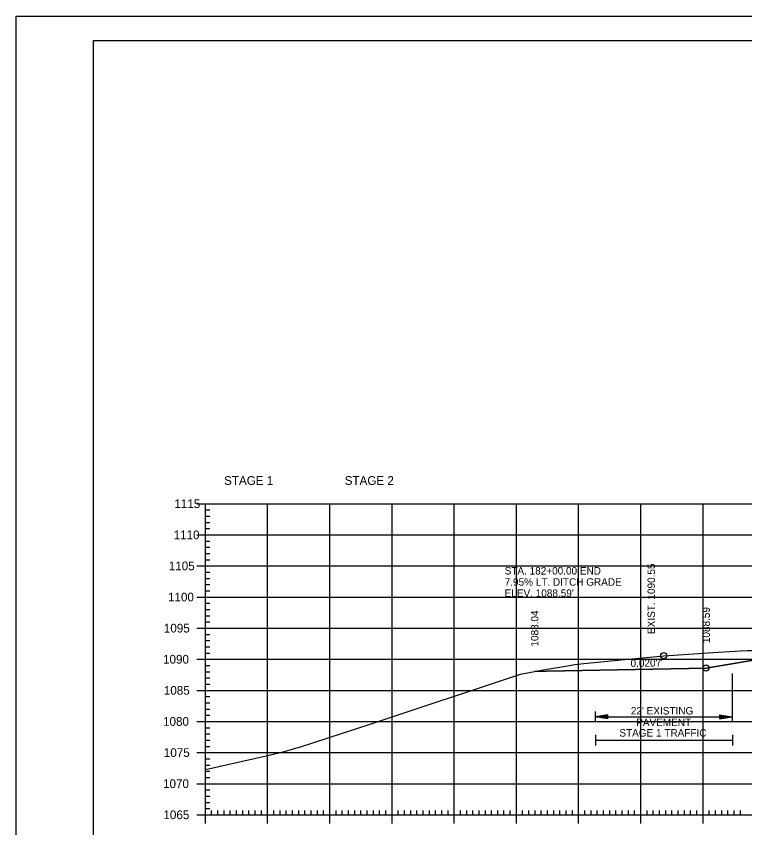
# Model space of a CAD drawing. Extents: x 1322838 to 1324533, y 339903 to 351025.
# Drawn here: x 1323533.3 to 1323650.4, y 348761.5 to 348891.9 of the extents above; entities that cross this region are included whole.
import ezdxf

# ---------------------------------------------------------------- set-up
doc = ezdxf.new("R2010")
doc.units = 0
for name, color, linetype in [('R_Axis', 7, 'Continuous'), ('R_Axis Annot', 7, 'Continuous'), ('R_Border', 7, 'Continuous'), ('R_Drive', 7, 'Continuous'), ('R_Exist Surface', 7, 'Continuous'), ('R_Fin Surface', 7, 'Continuous'), ('R_Fin Surface Annot', 7, 'Continuous'), ('R_Grid', 7, 'Continuous'), ('R_No Plot', 7, 'Continuous'), ('R_Xsect Elev', 7, 'Continuous')]:
    doc.layers.add(name, color=color, linetype=linetype)

msp = doc.modelspace()

# ---------------------------------------------------------------- linework, layer by layer
at = {"layer": 'R_Axis'}
for p, q in [((1323562.32, 348813.54), (1323565.12, 348813.54)), ((1323563.72, 348763.54), (1323563.72, 348813.54)), ((1323563.72, 348812.54), (1323564.42, 348812.54)), ((1323563.72, 348811.54), (1323564.42, 348811.54)), ((1323563.72, 348810.54), (1323564.42, 348810.54)), ((1323563.72, 348809.54), (1323564.42, 348809.54)), ((1323562.32, 348808.54), (1323565.12, 348808.54)), ((1323563.72, 348807.54), (1323564.42, 348807.54)), ((1323563.72, 348806.54), (1323564.42, 348806.54)), ((1323563.72, 348805.54), (1323564.42, 348805.54)), ((1323563.72, 348804.54), (1323564.42, 348804.54)), ((1323562.32, 348803.54), (1323565.12, 348803.54)), ((1323563.72, 348802.54), (1323564.42, 348802.54)), ((1323563.72, 348801.54), (1323564.42, 348801.54)), ((1323563.72, 348800.54), (1323564.42, 348800.54)), ((1323563.72, 348799.54), (1323564.42, 348799.54)), ((1323562.32, 348798.54), (1323565.12, 348798.54)), ((1323563.72, 348797.54), (1323564.42, 348797.54)), ((1323563.72, 348796.54), (1323564.42, 348796.54)), ((1323563.72, 348795.54), (1323564.42, 348795.54)), ((1323562.32, 348793.54), (1323565.12, 348793.54)), ((1323563.72, 348794.54), (1323564.42, 348794.54)), ((1323563.72, 348792.54), (1323564.42, 348792.54)), ((1323563.72, 348791.54), (1323564.42, 348791.54)), ((1323563.72, 348790.54), (1323564.42, 348790.54)), ((1323562.32, 348788.54), (1323565.12, 348788.54)), ((1323563.72, 348789.54), (1323564.42, 348789.54)), ((1323563.72, 348787.54), (1323564.42, 348787.54)), ((1323563.72, 348786.54), (1323564.42, 348786.54)), ((1323563.72, 348785.54), (1323564.42, 348785.54)), ((1323563.72, 348784.54), (1323564.42, 348784.54)), ((1323562.32, 348783.54), (1323565.12, 348783.54)), ((1323563.72, 348782.54), (1323564.42, 348782.54)), ((1323563.72, 348781.54), (1323564.42, 348781.54)), ((1323563.72, 348780.54), (1323564.42, 348780.54)), ((1323563.72, 348779.54), (1323564.42, 348779.54)), ((1323562.32, 348778.54), (1323565.12, 348778.54)), ((1323563.72, 348777.54), (1323564.42, 348777.54)), ((1323563.72, 348776.54), (1323564.42, 348776.54)), ((1323563.72, 348775.54), (1323564.42, 348775.54)), ((1323563.72, 348774.54), (1323564.42, 348774.54)), ((1323562.32, 348773.54), (1323565.12, 348773.54)), ((1323563.72, 348772.54), (1323564.42, 348772.54)), ((1323563.72, 348771.54), (1323564.42, 348771.54)), ((1323563.72, 348770.54), (1323564.42, 348770.54)), ((1323563.72, 348769.54), (1323564.42, 348769.54)), ((1323562.32, 348768.54), (1323565.12, 348768.54)), ((1323563.72, 348767.54), (1323564.42, 348767.54)), ((1323563.72, 348766.54), (1323564.42, 348766.54)), ((1323563.72, 348765.54), (1323564.42, 348765.54)), ((1323563.72, 348762.14), (1323563.72, 348764.94)), ((1323573.72, 348762.14), (1323573.72, 348764.94)), ((1323583.72, 348762.14), (1323583.72, 348764.94)), ((1323593.72, 348762.14), (1323593.72, 348764.94)), ((1323603.72, 348762.14), (1323603.72, 348764.94)), ((1323613.72, 348762.14), (1323613.72, 348764.94)), ((1323623.72, 348762.14), (1323623.72, 348764.94)), ((1323633.72, 348762.14), (1323633.72, 348764.94)), ((1323643.72, 348762.14), (1323643.72, 348764.94)), ((1323562.32, 348763.54), (1323565.12, 348763.54)), ((1323563.72, 348764.54), (1323564.42, 348764.54)), ((1323563.72, 348763.54), (1323843.72, 348763.54)), ((1323564.72, 348763.54), (1323564.72, 348764.24)), ((1323565.72, 348763.54), (1323565.72, 348764.24)), ((1323566.72, 348763.54), (1323566.72, 348764.24)), ((1323567.72, 348763.54), (1323567.72, 348764.24)), ((1323568.72, 348763.54), (1323568.72, 348764.24)), ((1323569.72, 348763.54), (1323569.72, 348764.24)), ((1323570.72, 348763.54), (1323570.72, 348764.24)), ((1323571.72, 348763.54), (1323571.72, 348764.24)), ((1323572.72, 348763.54), (1323572.72, 348764.24)), ((1323574.72, 348763.54), (1323574.72, 348764.24)), ((1323575.72, 348763.54), (1323575.72, 348764.24)), ((1323576.72, 348763.54), (1323576.72, 348764.24)), ((1323577.72, 348763.54), (1323577.72, 348764.24)), ((1323578.72, 348763.54), (1323578.72, 348764.24)), ((1323579.72, 348763.54), (1323579.72, 348764.24)), ((1323580.72, 348763.54), (1323580.72, 348764.24)), ((1323581.72, 348763.54), (1323581.72, 348764.24)), ((1323582.72, 348763.54), (1323582.72, 348764.24)), ((1323584.72, 348763.54), (1323584.72, 348764.24)), ((1323585.72, 348763.54), (1323585.72, 348764.24)), ((1323586.72, 348763.54), (1323586.72, 348764.24)), ((1323587.72, 348763.54), (1323587.72, 348764.24)), ((1323588.72, 348763.54), (1323588.72, 348764.24)), ((1323589.72, 348763.54), (1323589.72, 348764.24)), ((1323590.72, 348763.54), (1323590.72, 348764.24)), ((1323591.72, 348763.54), (1323591.72, 348764.24)), ((1323592.72, 348763.54), (1323592.72, 348764.24)), ((1323594.72, 348763.54), (1323594.72, 348764.24)), ((1323595.72, 348763.54), (1323595.72, 348764.24)), ((1323596.72, 348763.54), (1323596.72, 348764.24)), ((1323597.72, 348763.54), (1323597.72, 348764.24)), ((1323598.72, 348763.54), (1323598.72, 348764.24)), ((1323599.72, 348763.54), (1323599.72, 348764.24)), ((1323600.72, 348763.54), (1323600.72, 348764.24)), ((1323601.72, 348763.54), (1323601.72, 348764.24)), ((1323602.72, 348763.54), (1323602.72, 348764.24)), ((1323604.72, 348763.54), (1323604.72, 348764.24)), ((1323605.72, 348763.54), (1323605.72, 348764.24)), ((1323606.72, 348763.54), (1323606.72, 348764.24)), ((1323607.72, 348763.54), (1323607.72, 348764.24)), ((1323608.72, 348763.54), (1323608.72, 348764.24)), ((1323609.72, 348763.54), (1323609.72, 348764.24)), ((1323610.72, 348763.54), (1323610.72, 348764.24)), ((1323611.72, 348763.54), (1323611.72, 348764.24)), ((1323612.72, 348763.54), (1323612.72, 348764.24)), ((1323614.72, 348763.54), (1323614.72, 348764.24)), ((1323615.72, 348763.54), (1323615.72, 348764.24)), ((1323616.72, 348763.54), (1323616.72, 348764.24)), ((1323617.72, 348763.54), (1323617.72, 348764.24)), ((1323618.72, 348763.54), (1323618.72, 348764.24)), ((1323619.72, 348763.54), (1323619.72, 348764.24)), ((1323620.72, 348763.54), (1323620.72, 348764.24)), ((1323621.72, 348763.54), (1323621.72, 348764.24)), ((1323622.72, 348763.54), (1323622.72, 348764.24)), ((1323624.72, 348763.54), (1323624.72, 348764.24)), ((1323625.72, 348763.54), (1323625.72, 348764.24)), ((1323626.72, 348763.54), (1323626.72, 348764.24)), ((1323627.72, 348763.54), (1323627.72, 348764.24)), ((1323628.72, 348763.54), (1323628.72, 348764.24)), ((1323629.72, 348763.54), (1323629.72, 348764.24)), ((1323630.72, 348763.54), (1323630.72, 348764.24)), ((1323631.72, 348763.54), (1323631.72, 348764.24)), ((1323632.72, 348763.54), (1323632.72, 348764.24)), ((1323634.72, 348763.54), (1323634.72, 348764.24)), ((1323635.72, 348763.54), (1323635.72, 348764.24)), ((1323636.72, 348763.54), (1323636.72, 348764.24)), ((1323637.72, 348763.54), (1323637.72, 348764.24)), ((1323638.72, 348763.54), (1323638.72, 348764.24)), ((1323639.72, 348763.54), (1323639.72, 348764.24)), ((1323640.72, 348763.54), (1323640.72, 348764.24)), ((1323641.72, 348763.54), (1323641.72, 348764.24)), ((1323642.72, 348763.54), (1323642.72, 348764.24)), ((1323644.72, 348763.54), (1323644.72, 348764.24)), ((1323645.72, 348763.54), (1323645.72, 348764.24)), ((1323646.72, 348763.54), (1323646.72, 348764.24)), ((1323647.72, 348763.54), (1323647.72, 348764.24)), ((1323648.72, 348763.54), (1323648.72, 348764.24)), ((1323649.72, 348763.54), (1323649.72, 348764.24))]:
    msp.add_line(p, q, dxfattribs=at)
at = {"layer": 'R_Axis Annot'}
for p, q in [((1323626.39, 348780.13), (1323626.39, 348778.43)), ((1323628.39, 348779.58), (1323626.39, 348779.28)), ((1323628.39, 348778.98), (1323626.39, 348779.28)), ((1323626.39, 348779.28), (1323648.39, 348779.28)), ((1323628.39, 348779.53), (1323626.72, 348779.28)), ((1323628.39, 348779.03), (1323626.72, 348779.28)), ((1323628.39, 348779.48), (1323627.07, 348779.28)), ((1323628.39, 348779.08), (1323627.07, 348779.28)), ((1323628.39, 348779.43), (1323627.4, 348779.28)), ((1323628.39, 348779.13), (1323627.4, 348779.28)), ((1323628.39, 348779.38), (1323627.74, 348779.28)), ((1323628.39, 348779.18), (1323627.74, 348779.28)), ((1323628.39, 348779.33), (1323628.07, 348779.28)), ((1323628.39, 348779.23), (1323628.07, 348779.28)), ((1323628.39, 348778.98), (1323628.39, 348779.58)), ((1323646.39, 348779.58), (1323648.39, 348779.28)), ((1323646.39, 348779.58), (1323646.39, 348778.98)), ((1323646.39, 348779.53), (1323648.05, 348779.28)), ((1323646.39, 348779.48), (1323647.71, 348779.28)), ((1323646.39, 348779.43), (1323647.38, 348779.28)), ((1323646.39, 348779.38), (1323647.04, 348779.28)), ((1323646.39, 348779.33), (1323646.7, 348779.28)), ((1323646.39, 348778.98), (1323648.39, 348779.28)), ((1323646.39, 348779.18), (1323647.04, 348779.28)), ((1323646.39, 348779.08), (1323647.71, 348779.28)), ((1323646.39, 348779.03), (1323648.05, 348779.28)), ((1323646.39, 348779.13), (1323647.38, 348779.28)), ((1323646.39, 348779.23), (1323646.7, 348779.28)), ((1323648.39, 348780.13), (1323648.39, 348778.43)), ((1323626.43, 348776.37), (1323626.43, 348774.66)), ((1323626.43, 348775.52), (1323648.43, 348775.52)), ((1323648.43, 348776.37), (1323648.43, 348774.66))]:
    msp.add_line(p, q, dxfattribs=at)
at = {"layer": 'R_Border'}
for p, q in [((1323545.72, 348888), (1323861.9, 348888)), ((1323545.72, 348682.54), (1323545.72, 348888))]:
    msp.add_line(p, q, dxfattribs=at)
at = {"layer": 'R_Exist Surface'}
msp.add_lwpolyline([(1323563.72, 348770.84), (1323573.95, 348773.11), (1323576.37, 348773.71), (1323578.82, 348774.39), (1323590.39, 348778.17), (1323614.39, 348786.16), (1323618.01, 348786.83), (1323621.61, 348787.45), (1323623.11, 348787.68), (1323624.53, 348787.88), (1323630.54, 348788.45), (1323637.39, 348789.1), (1323645.37, 348789.63), (1323649.74, 348789.92), (1323650.89, 348789.93)], dxfattribs=at)
at = {"layer": 'R_Fin Surface'}
msp.add_lwpolyline([(1323616.65, 348786.58), (1323618.63, 348786.62), (1323644.21, 348787.13), (1323644.22, 348787.13), (1323651.84, 348788.4), (1323651.84, 348788.41), (1323666.22, 348790.8), (1323672.21, 348791.32), (1323672.22, 348791.32), (1323674.22, 348791.49), (1323703.72, 348794.03), (1323706.3, 348794.25), (1323733.22, 348796.56), (1323735.22, 348796.73), (1323741.22, 348797.25), (1323753.82, 348795.15), (1323754.04, 348795.11), (1323754.87, 348794.98), (1323763.22, 348793.58), (1323805.62, 348807.72)], dxfattribs=at)
at = {"layer": 'R_Grid'}
for p, q in [((1323563.72, 348813.54), (1323843.72, 348813.54)), ((1323563.72, 348763.54), (1323563.72, 348813.54)), ((1323573.72, 348763.54), (1323573.72, 348813.54)), ((1323583.72, 348763.54), (1323583.72, 348813.54)), ((1323593.72, 348763.54), (1323593.72, 348813.54)), ((1323603.72, 348763.54), (1323603.72, 348813.54)), ((1323613.72, 348763.54), (1323613.72, 348813.54)), ((1323623.72, 348763.54), (1323623.72, 348813.54)), ((1323633.72, 348763.54), (1323633.72, 348813.54)), ((1323643.72, 348763.54), (1323643.72, 348813.54)), ((1323563.72, 348808.54), (1323843.72, 348808.54)), ((1323563.72, 348803.54), (1323843.72, 348803.54)), ((1323563.72, 348798.54), (1323843.72, 348798.54)), ((1323563.72, 348793.54), (1323843.72, 348793.54)), ((1323563.72, 348788.54), (1323843.72, 348788.54)), ((1323563.72, 348783.54), (1323843.72, 348783.54)), ((1323563.72, 348778.54), (1323843.72, 348778.54)), ((1323563.72, 348773.54), (1323843.72, 348773.54)), ((1323563.72, 348768.54), (1323843.72, 348768.54)), ((1323563.72, 348763.54), (1323843.72, 348763.54))]:
    msp.add_line(p, q, dxfattribs=at)
at = {"layer": 'R_No Plot'}
for p, q in [((1323533.31, 348891.9), (1323866.65, 348891.9)), ((1323648.39, 348786.24), (1323648.39, 348780.13))]:
    msp.add_line(p, q, dxfattribs=at)
for points in [[(1323533.31, 348891.9), (1323866.65, 348891.9), (1323866.65, 348678.56), (1323533.31, 348678.56)], [(1323779.64, 348888), (1323799.26, 348888), (1323799.26, 348878.12), (1323815.37, 348878.12), (1323838.57, 348878.12), (1323838.57, 348845.45), (1323861.77, 348845.45), (1323861.9, 348682.54), (1323545.72, 348682.54), (1323545.72, 348888)], [(1323616.65, 348786.58), (1323618.01, 348786.83), (1323621.61, 348787.45), (1323623.11, 348787.68), (1323624.53, 348787.88), (1323630.54, 348788.45), (1323637.39, 348789.1), (1323645.37, 348789.63), (1323649.74, 348789.92), (1323650.89, 348789.93), (1323653.2, 348789.93), (1323656.58, 348789.61), (1323657.27, 348789.53), (1323659.76, 348789.03), (1323651.84, 348788.4), (1323644.22, 348787.13), (1323644.21, 348787.13), (1323618.63, 348786.62)]]:
    msp.add_lwpolyline(points, close=True, dxfattribs=at)
for centre in [(1323637.39, 348789.1), (1323644.21, 348787.13)]:
    msp.add_circle(centre, 0.5, dxfattribs=at)

# ---------------------------------------------------------------- texts
at = {"layer": 'R_Axis Annot'}
for s, height, p in [('STAGE 1', 1.4, (1323566.72, 348816.57)), ('STAGE 2', 1.4, (1323586.11, 348816.57)), ('1115', 1.4, (1323558.73, 348812.84)), ('1110', 1.4, (1323558.61, 348807.84)), ('1105', 1.4, (1323557.83, 348802.84)), ('1100', 1.4, (1323557.71, 348797.84)), ('1095', 1.4, (1323557.04, 348792.84)), ('1090', 1.4, (1323556.91, 348787.84)), ('1085', 1.4, (1323557.04, 348782.84)), ("22' EXISTING ", 1.2, (1323632.12, 348779.66)), ('1080', 1.4, (1323556.91, 348777.84)), ('PAVEMENT', 1.2, (1323632.97, 348777.79)), ('STAGE 1 TRAFFIC', 1.2, (1323630.27, 348776.11)), ('1075', 1.4, (1323557.04, 348772.84)), ('1070', 1.4, (1323556.91, 348767.84)), ('1065', 1.4, (1323556.97, 348762.84))]:
    msp.add_text(s, height=height, dxfattribs=at).set_placement(p)
at = {"layer": 'R_Drive'}
for s, p in [('STA. 182+00.00 END', (1323611.83, 348802.16)), ('7.95% LT. DITCH GRADE', (1323611.83, 348800.36)), ("ELEV. 1088.59'", (1323611.83, 348798.56))]:
    msp.add_text(s, height=1.2, dxfattribs=at).set_placement(p)
at = {"layer": 'R_Fin Surface Annot'}
for s, rotation, p in [('1088.04', 90, (1323617.25, 348790.58)), ('1088.59', 90, (1323644.81, 348791.13)), ('1088.59', 90, (1323644.82, 348791.13)), ("0.020'/'", 1.1453, (1323632.08, 348787.29))]:
    msp.add_text(s, height=1.2, rotation=rotation, dxfattribs=at).set_placement(p)
at = {"layer": 'R_Xsect Elev'}
msp.add_text('EXIST. 1090.55', height=1.2, rotation=90, dxfattribs=at).set_placement((1323635.99, 348792.6))

doc.saveas('drawing.dxf')
